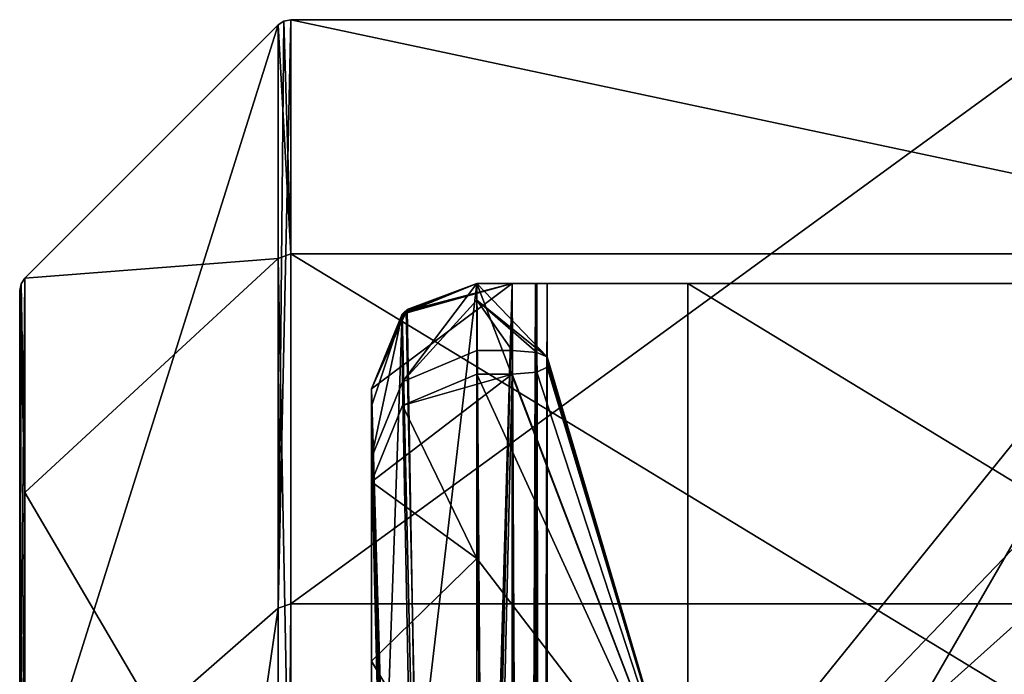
# Model space of a CAD drawing. Header units: millimetres. Extents: x -196 to 15, y -14 to 691.
# Tile 254 of 302: x -28.8 to -23.2, y 210.78 to 214.5. Entities that reach past the tile are written whole.
import ezdxf

# ---------------------------------------------------------------- set-up
doc = ezdxf.new("R2010")
doc.units = ezdxf.units.MM
doc.header["$LTSCALE"] = 65.185185
for name, color, linetype in [('1082', 7, 'CONTINUOUS'), ('1085', 7, 'CONTINUOUS'), ('1086', 7, 'CONTINUOUS'), ('1087', 7, 'CONTINUOUS'), ('1088', 7, 'CONTINUOUS'), ('1089', 7, 'CONTINUOUS'), ('1090', 7, 'CONTINUOUS'), ('1091', 7, 'CONTINUOUS'), ('1092', 7, 'CONTINUOUS'), ('1093', 7, 'CONTINUOUS'), ('1094', 7, 'CONTINUOUS'), ('1100', 7, 'CONTINUOUS'), ('1101', 7, 'CONTINUOUS'), ('1172', 7, 'CONTINUOUS'), ('1173', 7, 'CONTINUOUS'), ('1174', 7, 'CONTINUOUS'), ('1175', 7, 'CONTINUOUS'), ('1176', 7, 'CONTINUOUS'), ('1177', 7, 'CONTINUOUS'), ('1706', 7, 'CONTINUOUS'), ('1707', 7, 'CONTINUOUS'), ('1789', 7, 'CONTINUOUS'), ('2961', 7, 'CONTINUOUS'), ('2962', 7, 'CONTINUOUS'), ('2963', 7, 'CONTINUOUS'), ('2964', 7, 'CONTINUOUS'), ('2965', 7, 'CONTINUOUS'), ('2968', 7, 'CONTINUOUS'), ('2969', 7, 'CONTINUOUS'), ('2970', 7, 'CONTINUOUS'), ('2971', 7, 'CONTINUOUS'), ('2972', 7, 'CONTINUOUS'), ('2973', 7, 'CONTINUOUS'), ('2974', 7, 'CONTINUOUS'), ('2975', 7, 'CONTINUOUS'), ('2978', 7, 'CONTINUOUS'), ('2979', 7, 'CONTINUOUS'), ('2982', 7, 'CONTINUOUS'), ('2983', 7, 'CONTINUOUS'), ('947', 7, 'CONTINUOUS'), ('948', 7, 'CONTINUOUS'), ('949', 7, 'CONTINUOUS'), ('950', 7, 'CONTINUOUS'), ('951', 7, 'CONTINUOUS'), ('986', 7, 'CONTINUOUS'), ('991', 7, 'CONTINUOUS'), ('992', 7, 'CONTINUOUS')]:
    doc.layers.add(name, color=color, linetype=linetype)

msp = doc.modelspace()

# ---------------------------------------------------------------- linework, layer by layer
at = {"layer": '1082', "color": 254, "linetype": 'Continuous', "true_color": 0xd7d4d0}
for points in [[(-25, 213, -123.8577), (-25, 213, -184), (-25, 208.3208, -195.3066), (-25, 213, -123.8577)], [(-25, 213, -123.8577), (-25, 208.3208, -195.3066), (-25, 209.6379, -160.099), (-25, 213, -123.8577)], [(-25, 209.8655, -111.7375), (-25, 213, -123.8577), (-25, 209.6379, -160.099), (-25, 209.8655, -111.7375)]]:
    msp.add_3dface(points, dxfattribs=at)
at = {"layer": '1085', "color": 254, "linetype": 'Continuous', "true_color": 0xf7f3d2}
for points in [[(-25.8, 212.581, -119.3), (-26.2, 213, -123.8577), (-25, 209.8655, -111.7375), (-25.8, 212.581, -119.3)], [(-26.2, 213, -123.8577), (-25.8, 212.581, -119.3), (-26.2, 212.9041, -121.6705), (-26.2, 213, -123.8577)], [(-26.2, 213, -123.8577), (-25, 213, -123.8577), (-25, 209.8655, -111.7375), (-26.2, 213, -123.8577)], [(-26.2, 212.9041, -121.6705), (-25.8, 212.581, -119.3), (-25.8591, 212.6069, -119.4419), (-26.2, 212.9041, -121.6705)], [(-26.2, 212.6173, -119.5), (-26.2, 212.9041, -121.6705), (-26, 212.6173, -119.5), (-26.2, 212.6173, -119.5)], [(-26, 212.6173, -119.5), (-26.2, 212.9041, -121.6705), (-25.8591, 212.6069, -119.4419), (-26, 212.6173, -119.5)], [(-25.8, 212.5527, -119.1499), (-25.8, 212.581, -119.3), (-25, 209.8655, -111.7375), (-25.8, 212.5527, -119.1499)], [(-25.8, 212.5235, -119), (-25, 209.8655, -111.7375), (-25.8593, 212.4949, -118.8579), (-25.8, 212.5235, -119)], [(-25.8, 212.5235, -119), (-25.8, 212.5527, -119.1499), (-25, 209.8655, -111.7375), (-25.8, 212.5235, -119)], [(-26, 212.483, -118.8), (-25, 209.8655, -111.7375), (-26.2, 212.483, -118.8), (-26, 212.483, -118.8)], [(-26.2, 212.483, -118.8), (-25, 209.8655, -111.7375), (-26.2, 211.4353, -115.1522), (-26.2, 212.483, -118.8)], [(-25.8593, 212.4949, -118.8579), (-25, 209.8655, -111.7375), (-26, 212.483, -118.8), (-25.8593, 212.4949, -118.8579)], [(-26.2, 211.4353, -115.1522), (-25, 209.8655, -111.7375), (-26.2, 209.8475, -111.705), (-26.2, 211.4353, -115.1522)]]:
    msp.add_3dface(points, dxfattribs=at)
at = {"layer": '1086', "color": 254, "linetype": 'Continuous', "true_color": 0xf7f3d2}
for points in [[(-26.2, 213, -123.8577), (-26.6228, 212.4403, -119.5), (-26.6243, 212.8243, -123.8577), (-26.2, 213, -123.8577)], [(-26.2, 213, -123.8577), (-26.2, 212.9041, -121.6705), (-26.6228, 212.4403, -119.5), (-26.2, 213, -123.8577)], [(-26.2, 212.9041, -121.6705), (-26.2, 212.6173, -119.5), (-26.6228, 212.4403, -119.5), (-26.2, 212.9041, -121.6705)], [(-26.6228, 212.4403, -119.5), (-26.8, 212.0077, -119.5), (-26.6243, 212.8243, -123.8577), (-26.6228, 212.4403, -119.5)], [(-26.6243, 212.8243, -123.8577), (-26.8, 212.0077, -119.5), (-26.8, 212.3018, -121.6706), (-26.6243, 212.8243, -123.8577)], [(-26.8, 212.4, -123.8577), (-26.6243, 212.8243, -123.8577), (-26.8, 212.3018, -121.6706), (-26.8, 212.4, -123.8577)]]:
    msp.add_3dface(points, dxfattribs=at)
at = {"layer": '1087', "color": 254, "linetype": 'Continuous', "true_color": 0xf7f3d2}
for points in [[(-26.6228, 212.4403, -119.5), (-26.2, 212.6173, -119.5), (-26, 179.7052, -119.5), (-26.6228, 212.4403, -119.5)], [(-26.2, 212.6173, -119.5), (-26, 212.6173, -119.5), (-26, 179.7052, -119.5), (-26.2, 212.6173, -119.5)], [(-26.8, 212.0077, -119.5), (-26.6228, 212.4403, -119.5), (-26, 179.7052, -119.5), (-26.8, 212.0077, -119.5)], [(-26.8, 212.0077, -119.5), (-26, 179.7052, -119.5), (-26.8, 179.7052, -119.5), (-26.8, 212.0077, -119.5)]]:
    msp.add_3dface(points, dxfattribs=at)
at = {"layer": '1088', "color": 254, "linetype": 'Continuous', "true_color": 0xf7f3d2}
for points in [[(-26, 179.7052, -119.5), (-26, 213, -140.3049), (-26.8, 179.7052, -119.5), (-26, 179.7052, -119.5)], [(-26.8, 179.7052, -119.5), (-26, 213, -140.3049), (-26.8, 212.4, -139.93), (-26.8, 179.7052, -119.5)], [(-26.8, 212.4, -139.93), (-26, 213, -140.3049), (-26.6086, 212.8394, -140.2045), (-26.8, 212.4, -139.93)], [(-26, 213, -140.3049), (-26.2, 213, -140.3049), (-26.6086, 212.8394, -140.2045), (-26, 213, -140.3049)]]:
    msp.add_3dface(points, dxfattribs=at)
at = {"layer": '1089', "color": 254, "linetype": 'Continuous', "true_color": 0xf7f3d2}
for points in [[(-26.8, 212.3018, -121.6706), (-26.8, 212.0077, -119.5), (-26.8, 212.4, -139.93), (-26.8, 212.3018, -121.6706)], [(-26.8, 212.0077, -119.5), (-26.8, 179.7052, -119.5), (-26.8, 212.4, -139.93), (-26.8, 212.0077, -119.5)], [(-26.8, 212.4, -123.8577), (-26.8, 212.3018, -121.6706), (-26.8, 212.4, -139.93), (-26.8, 212.4, -123.8577)]]:
    msp.add_3dface(points, dxfattribs=at)
at = {"layer": '1090', "color": 254, "linetype": 'Continuous', "true_color": 0xf7f3d2}
for points in [[(-26.2, 213, -140.3049), (-26.2, 213, -123.8577), (-26.6243, 212.8243, -123.8577), (-26.2, 213, -140.3049)], [(-26.2, 213, -140.3049), (-26.6243, 212.8243, -123.8577), (-26.6086, 212.8394, -140.2045), (-26.2, 213, -140.3049)], [(-26.6243, 212.8243, -123.8577), (-26.8, 212.4, -123.8577), (-26.6086, 212.8394, -140.2045), (-26.6243, 212.8243, -123.8577)], [(-26.8, 212.4, -123.8577), (-26.8, 212.4, -139.93), (-26.6086, 212.8394, -140.2045), (-26.8, 212.4, -123.8577)]]:
    msp.add_3dface(points, dxfattribs=at)
at = {"layer": '1091', "color": 254, "linetype": 'Continuous', "true_color": 0xf7f3d2}
for points in [[(-25.8646, 213, -140.3672), (-26, 213, -140.3049), (-25.8774, 179.5589, -119.458), (-25.8646, 213, -140.3672)], [(-26, 213, -140.3049), (-26, 179.7052, -119.5), (-25.8774, 179.5589, -119.458), (-26, 213, -140.3049)], [(-25.8, 179.0077, -119.3), (-25.8646, 213, -140.3672), (-25.8774, 179.5589, -119.458), (-25.8, 179.0077, -119.3)], [(-25.8, 179.0077, -119.3), (-25.8, 213, -140.5407), (-25.8646, 213, -140.3672), (-25.8, 179.0077, -119.3)]]:
    msp.add_3dface(points, dxfattribs=at)
at = {"layer": '1092', "color": 254, "linetype": 'Continuous', "true_color": 0xf7f3d2}
for points in [[(-26, 212.6173, -119.5), (-25.8591, 212.6069, -119.4419), (-26, 179.7052, -119.5), (-26, 212.6173, -119.5)], [(-26, 179.7052, -119.5), (-25.8591, 212.6069, -119.4419), (-25.8774, 179.5589, -119.458), (-26, 179.7052, -119.5)], [(-25.8591, 212.6069, -119.4419), (-25.8, 212.581, -119.3), (-25.8774, 179.5589, -119.458), (-25.8591, 212.6069, -119.4419)], [(-25.8, 212.581, -119.3), (-25.8, 179.0077, -119.3), (-25.8774, 179.5589, -119.458), (-25.8, 212.581, -119.3)]]:
    msp.add_3dface(points, dxfattribs=at)
at = {"layer": '1093', "color": 254, "linetype": 'Continuous', "true_color": 0xf7f3d2}
for points in [[(-25.8, 178.5276, -119), (-25.8, 212.5235, -119), (-25.8593, 212.4949, -118.8579), (-25.8, 178.5276, -119)], [(-25.8593, 212.4949, -118.8579), (-26, 212.483, -118.8), (-25.8598, 178.5686, -118.8573), (-25.8593, 212.4949, -118.8579)], [(-26, 212.483, -118.8), (-26, 178.585, -118.8), (-25.8598, 178.5686, -118.8573), (-26, 212.483, -118.8)], [(-25.8, 178.5276, -119), (-25.8593, 212.4949, -118.8579), (-25.8598, 178.5686, -118.8573), (-25.8, 178.5276, -119)]]:
    msp.add_3dface(points, dxfattribs=at)
at = {"layer": '1094', "color": 254, "linetype": 'Continuous', "true_color": 0xf7f3d2}
for points in [[(-26, 178.585, -118.8), (-26, 212.483, -118.8), (-26.8, 178.585, -118.8), (-26, 178.585, -118.8)], [(-26.8, 178.585, -118.8), (-26, 212.483, -118.8), (-26.8, 211.8701, -118.8), (-26.8, 178.585, -118.8)], [(-26.8, 211.8701, -118.8), (-26, 212.483, -118.8), (-26.6223, 212.3055, -118.8), (-26.8, 211.8701, -118.8)], [(-26, 212.483, -118.8), (-26.2, 212.483, -118.8), (-26.6223, 212.3055, -118.8), (-26, 212.483, -118.8)]]:
    msp.add_3dface(points, dxfattribs=at)
at = {"layer": '1100', "color": 254, "linetype": 'Continuous', "true_color": 0xf7f3d2}
for points in [[(-26.2, 212.483, -118.8), (-26.2, 211.4353, -115.1522), (-26.6223, 212.3055, -118.8), (-26.2, 212.483, -118.8)], [(-26.2, 211.4353, -115.1522), (-26.8, 211.8701, -118.8), (-26.6223, 212.3055, -118.8), (-26.2, 211.4353, -115.1522)], [(-26.8, 211.8701, -118.8), (-26.2, 211.4353, -115.1522), (-26.8, 210.8512, -115.303), (-26.8, 211.8701, -118.8)], [(-26.2, 211.4353, -115.1522), (-26.2, 209.8475, -111.705), (-26.8, 210.8512, -115.303), (-26.2, 211.4353, -115.1522)], [(-26.8, 210.8512, -115.303), (-26.2, 209.8475, -111.705), (-26.8, 209.3231, -111.9967), (-26.8, 210.8512, -115.303)]]:
    msp.add_3dface(points, dxfattribs=at)
at = {"layer": '1101', "color": 254, "linetype": 'Continuous', "true_color": 0xf7f3d2}
for points in [[(-26.8, 178.585, -118.8), (-26.8, 211.8701, -118.8), (-26.8, 200.93, -103.1654), (-26.8, 178.585, -118.8)], [(-26.8, 200.93, -103.1654), (-26.8, 211.8701, -118.8), (-26.8, 205.6866, -107.0487), (-26.8, 200.93, -103.1654)], [(-26.8, 211.8701, -118.8), (-26.8, 210.8512, -115.303), (-26.8, 209.3231, -111.9967), (-26.8, 211.8701, -118.8)], [(-26.8, 211.8701, -118.8), (-26.8, 209.3231, -111.9967), (-26.8, 205.6866, -107.0487), (-26.8, 211.8701, -118.8)]]:
    msp.add_3dface(points, dxfattribs=at)
at = {"layer": '1172', "color": 254, "linetype": 'Continuous', "true_color": 0xf7f3d2}
for points in [[(-28.7924, 212.9968, -123.8577), (-28.8, 209.8293, -111.7576), (-28.7707, 213.0293, -123.8577), (-28.7924, 212.9968, -123.8577)], [(-28.7707, 213.0293, -123.8577), (-28.8, 209.8293, -111.7576), (-28.7707, 209.8911, -111.7233), (-28.7707, 213.0293, -123.8577)], [(-28.8, 212.9586, -123.8577), (-28.8, 209.8293, -111.7576), (-28.7924, 212.9968, -123.8577), (-28.8, 212.9586, -123.8577)]]:
    msp.add_3dface(points, dxfattribs=at)
at = {"layer": '1173', "color": 254, "linetype": 'Continuous', "true_color": 0xf7f3d2}
for points in [[(-28.7707, 213.0293, -184.7), (-28.7924, 212.9968, -184.7), (-28.7707, 213.0293, -123.8577), (-28.7707, 213.0293, -184.7)], [(-28.7924, 212.9968, -184.7), (-28.7924, 212.9968, -123.8577), (-28.7707, 213.0293, -123.8577), (-28.7924, 212.9968, -184.7)], [(-28.8, 212.9586, -184.7), (-28.8, 212.9586, -123.8577), (-28.7924, 212.9968, -123.8577), (-28.8, 212.9586, -184.7)], [(-28.7924, 212.9968, -184.7), (-28.8, 212.9586, -184.7), (-28.7924, 212.9968, -123.8577), (-28.7924, 212.9968, -184.7)]]:
    msp.add_3dface(points, dxfattribs=at)
at = {"layer": '1174', "color": 254, "linetype": 'Continuous', "true_color": 0xf7f3d2}
for points in [[(-27.3293, 214.4707, -184.7), (-28.7707, 213.0293, -184.7), (-28.7707, 213.0293, -123.8577), (-27.3293, 214.4707, -184.7)], [(-27.3293, 214.4707, -184.7), (-28.7707, 213.0293, -123.8577), (-27.3293, 214.4707, -123.8577), (-27.3293, 214.4707, -184.7)]]:
    msp.add_3dface(points, dxfattribs=at)
at = {"layer": '1175', "color": 254, "linetype": 'Continuous', "true_color": 0xf7f3d2}
for points in [[(-27.2968, 214.4924, -184.7), (-27.3293, 214.4707, -184.7), (-27.2968, 214.4924, -123.8577), (-27.2968, 214.4924, -184.7)], [(-27.3293, 214.4707, -184.7), (-27.3293, 214.4707, -123.8577), (-27.2968, 214.4924, -123.8577), (-27.3293, 214.4707, -184.7)], [(-27.2586, 214.5, -184.7), (-27.2968, 214.4924, -184.7), (-27.2586, 214.5, -123.8577), (-27.2586, 214.5, -184.7)], [(-27.2586, 214.5, -123.8577), (-27.2968, 214.4924, -184.7), (-27.2968, 214.4924, -123.8577), (-27.2586, 214.5, -123.8577)]]:
    msp.add_3dface(points, dxfattribs=at)
at = {"layer": '1176', "color": 7, "linetype": 'Continuous', "true_color": 0xe0f2ff}
for points in [[(-21, 214.5, -184.7), (-27.2586, 214.5, -184.7), (-27.2586, 214.5, -123.8577), (-21, 214.5, -184.7)], [(-22.7, 214.5, -135.7), (-21, 214.5, -184.7), (-27.2586, 214.5, -123.8577), (-22.7, 214.5, -135.7)], [(-22.7, 214.5, -123.8577), (-22.7, 214.5, -135.7), (-27.2586, 214.5, -123.8577), (-22.7, 214.5, -123.8577)]]:
    msp.add_3dface(points, dxfattribs=at)
at = {"layer": '1177', "color": 7, "linetype": 'Continuous', "true_color": 0xe0f2ff}
for points in [[(-22.7, 211.1774, -111.0103), (-22.7, 214.5, -123.8577), (-27.2586, 211.1774, -111.0103), (-22.7, 211.1774, -111.0103)], [(-22.7, 214.5, -123.8577), (-27.2586, 214.5, -123.8577), (-27.2586, 211.1774, -111.0103), (-22.7, 214.5, -123.8577)], [(-22.7, 202.0429, -101.3845), (-22.7, 211.1774, -111.0103), (-27.2586, 202.0429, -101.3845), (-22.7, 202.0429, -101.3845)], [(-27.2586, 202.0429, -101.3845), (-22.7, 211.1774, -111.0103), (-27.2586, 211.1774, -111.0103), (-27.2586, 202.0429, -101.3845)]]:
    msp.add_3dface(points, dxfattribs=at)
at = {"layer": '1706', "color": 254, "linetype": 'Continuous', "true_color": 0xf7f3d2}
for points in [[(-27.2586, 214.5, -123.8577), (-27.2968, 214.4924, -123.8577), (-27.3293, 211.1518, -111.0245), (-27.2586, 214.5, -123.8577)], [(-27.2586, 211.1774, -111.0103), (-27.2586, 214.5, -123.8577), (-27.3293, 211.1518, -111.0245), (-27.2586, 211.1774, -111.0103)], [(-27.2968, 214.4924, -123.8577), (-27.3293, 214.4707, -123.8577), (-27.3293, 211.1518, -111.0245), (-27.2968, 214.4924, -123.8577)], [(-27.2586, 211.1774, -111.0103), (-27.3293, 202.0273, -101.4093), (-27.2968, 202.0388, -101.3909), (-27.2586, 211.1774, -111.0103)], [(-27.3293, 202.0273, -101.4093), (-27.2586, 211.1774, -111.0103), (-27.3293, 211.1518, -111.0245), (-27.3293, 202.0273, -101.4093)], [(-27.2586, 202.0429, -101.3845), (-27.2586, 211.1774, -111.0103), (-27.2968, 202.0388, -101.3909), (-27.2586, 202.0429, -101.3845)]]:
    msp.add_3dface(points, dxfattribs=at)
at = {"layer": '1707', "color": 254, "linetype": 'Continuous', "true_color": 0xf7f3d2}
for points in [[(-28.7707, 213.0293, -123.8577), (-28.7707, 209.8911, -111.7233), (-27.3293, 214.4707, -123.8577), (-28.7707, 213.0293, -123.8577)], [(-27.3293, 214.4707, -123.8577), (-28.7707, 209.8911, -111.7233), (-27.3293, 211.1518, -111.0245), (-27.3293, 214.4707, -123.8577)], [(-28.7707, 201.2635, -102.6317), (-27.3293, 202.0273, -101.4093), (-27.3293, 211.1518, -111.0245), (-28.7707, 201.2635, -102.6317)], [(-28.7707, 209.8911, -111.7233), (-28.7707, 201.2635, -102.6317), (-27.3293, 211.1518, -111.0245), (-28.7707, 209.8911, -111.7233)]]:
    msp.add_3dface(points, dxfattribs=at)
at = {"layer": '1789', "color": 254, "linetype": 'Continuous', "true_color": 0xd7d4d0}
for points in [[(-23, 213, -184), (-23, 211.7825, -190.1218), (-25, 213, -184), (-23, 213, -184)], [(-25, 213, -184), (-23, 211.7825, -190.1218), (-25, 208.3208, -195.3066), (-25, 213, -184)], [(-23, 211.7825, -190.1218), (-23, 208.3066, -195.3208), (-25, 208.3208, -195.3066), (-23, 211.7825, -190.1218)]]:
    msp.add_3dface(points, dxfattribs=at)
at = {"layer": '2961', "color": 254, "linetype": 'Continuous', "true_color": 0xf7f3d2}
for points in [[(-22.4155, 213, -184.7), (-26.2, 213, -184.7), (-26.2, 208.3137, -196.0137), (-22.4155, 213, -184.7)], [(-21.7066, 212.9944, -185.125), (-22.4155, 213, -184.7), (-26.2, 208.3137, -196.0137), (-21.7066, 212.9944, -185.125)], [(-21, 212.9775, -185.549), (-21.7066, 212.9944, -185.125), (-26.2, 208.3137, -196.0137), (-21, 212.9775, -185.549)], [(-21, 208.0151, -196.3046), (-21, 212.9775, -185.549), (-26.2, 208.3137, -196.0137), (-21, 208.0151, -196.3046)]]:
    msp.add_3dface(points, dxfattribs=at)
at = {"layer": '2962', "color": 254, "linetype": 'Continuous', "true_color": 0xf7f3d2}
for points in [[(-26.2, 208.3137, -196.0137), (-26.2, 213, -184.7), (-26.8, 207.8828, -195.596), (-26.2, 208.3137, -196.0137)], [(-26.2, 213, -184.7), (-26.6243, 212.8243, -184.7), (-26.8, 207.8828, -195.596), (-26.2, 213, -184.7)], [(-26.6243, 212.8243, -184.7), (-26.8, 212.4, -184.7), (-26.8, 207.8828, -195.596), (-26.6243, 212.8243, -184.7)]]:
    msp.add_3dface(points, dxfattribs=at)
at = {"layer": '2963', "color": 254, "linetype": 'Continuous', "true_color": 0xf7f3d2}
for points in [[(-26.8, 207.8828, -195.596), (-26.8, 212.4, -184.7), (-26.8, 183.8685, -165.7), (-26.8, 207.8828, -195.596)], [(-26.8, 183.8685, -165.7), (-26.8, 212.4, -184.7), (-26.8, 212.4, -180.2375), (-26.8, 183.8685, -165.7)]]:
    msp.add_3dface(points, dxfattribs=at)
at = {"layer": '2964', "color": 254, "linetype": 'Continuous', "true_color": 0xf7f3d2}
for points in [[(-26.6243, 212.8243, -184.7), (-26.2, 213, -184.7), (-26.6011, 212.8462, -180.4649), (-26.6243, 212.8243, -184.7)], [(-26.2, 213, -184.7), (-26.2, 213, -180.5432), (-26.6011, 212.8462, -180.4649), (-26.2, 213, -184.7)], [(-26.8, 212.4, -180.2375), (-26.6243, 212.8243, -184.7), (-26.6011, 212.8462, -180.4649), (-26.8, 212.4, -180.2375)], [(-26.8, 212.4, -184.7), (-26.6243, 212.8243, -184.7), (-26.8, 212.4, -180.2375), (-26.8, 212.4, -184.7)]]:
    msp.add_3dface(points, dxfattribs=at)
at = {"layer": '2965', "color": 254, "linetype": 'Continuous', "true_color": 0xf7f3d2}
for points in [[(-26.2, 213, -180.5432), (-26, 183.8685, -165.7), (-26.6011, 212.8462, -180.4649), (-26.2, 213, -180.5432)], [(-26, 213, -180.5432), (-26, 183.8685, -165.7), (-26.2, 213, -180.5432), (-26, 213, -180.5432)], [(-26, 183.8685, -165.7), (-26.8, 212.4, -180.2375), (-26.6011, 212.8462, -180.4649), (-26, 183.8685, -165.7)], [(-26, 183.8685, -165.7), (-26.8, 183.8685, -165.7), (-26.8, 212.4, -180.2375), (-26, 183.8685, -165.7)]]:
    msp.add_3dface(points, dxfattribs=at)
at = {"layer": '2968', "color": 254, "linetype": 'Continuous', "true_color": 0xf7f3d2}
for points in [[(-25.862, 213, -179.8195), (-26, 213, -179.7576), (-25.8789, 185.2402, -165.6591), (-25.862, 213, -179.8195)], [(-26, 213, -179.7576), (-26, 185.4104, -165.7), (-25.8789, 185.2402, -165.6591), (-26, 213, -179.7576)], [(-25.8, 184.5774, -165.5), (-25.862, 213, -179.8195), (-25.8789, 185.2402, -165.6591), (-25.8, 184.5774, -165.5)], [(-25.8, 184.5774, -165.5), (-25.8, 213, -179.9821), (-25.862, 213, -179.8195), (-25.8, 184.5774, -165.5)]]:
    msp.add_3dface(points, dxfattribs=at)
at = {"layer": '2969', "color": 254, "linetype": 'Continuous', "true_color": 0xf7f3d2}
for points in [[(-26, 185.4104, -165.7), (-26, 213, -179.7576), (-26.8, 185.4104, -165.7), (-26, 185.4104, -165.7)], [(-26.8, 185.4104, -165.7), (-26, 213, -179.7576), (-26.8, 212.4, -179.4519), (-26.8, 185.4104, -165.7)], [(-26.8, 212.4, -179.4519), (-26, 213, -179.7576), (-26.6167, 212.8317, -179.6719), (-26.8, 212.4, -179.4519)], [(-26, 213, -179.7576), (-26.2, 213, -179.7576), (-26.6167, 212.8317, -179.6719), (-26, 213, -179.7576)]]:
    msp.add_3dface(points, dxfattribs=at)
at = {"layer": '2970', "color": 254, "linetype": 'Continuous', "true_color": 0xf7f3d2}
for points in [[(-26.2, 213, -165.7), (-26, 185.4104, -165.7), (-26.6242, 212.8242, -165.7), (-26.2, 213, -165.7)], [(-26.2, 213, -165.7), (-26, 213, -165.7), (-26, 185.4104, -165.7), (-26.2, 213, -165.7)], [(-26.6242, 212.8242, -165.7), (-26, 185.4104, -165.7), (-26.8, 212.4, -165.7), (-26.6242, 212.8242, -165.7)], [(-26, 185.4104, -165.7), (-26.8, 185.4104, -165.7), (-26.8, 212.4, -165.7), (-26, 185.4104, -165.7)]]:
    msp.add_3dface(points, dxfattribs=at)
at = {"layer": '2971', "color": 254, "linetype": 'Continuous', "true_color": 0xf7f3d2}
for points in [[(-26, 213, -165.7), (-25.8586, 213, -165.6414), (-26, 185.4104, -165.7), (-26, 213, -165.7)], [(-26, 185.4104, -165.7), (-25.8586, 213, -165.6414), (-25.8789, 185.2402, -165.6591), (-26, 185.4104, -165.7)], [(-25.8, 213, -165.5), (-25.8, 184.5774, -165.5), (-25.8789, 185.2402, -165.6591), (-25.8, 213, -165.5)], [(-25.8586, 213, -165.6414), (-25.8, 213, -165.5), (-25.8789, 185.2402, -165.6591), (-25.8586, 213, -165.6414)]]:
    msp.add_3dface(points, dxfattribs=at)
at = {"layer": '2972', "color": 254, "linetype": 'Continuous', "true_color": 0xf7f3d2}
for points in [[(-26.2, 213, -179.7576), (-26.2, 213, -165.7), (-26.6242, 212.8242, -165.7), (-26.2, 213, -179.7576)], [(-26.6167, 212.8317, -179.6719), (-26.2, 213, -179.7576), (-26.6242, 212.8242, -165.7), (-26.6167, 212.8317, -179.6719)], [(-26.8, 212.4, -179.4519), (-26.6167, 212.8317, -179.6719), (-26.8, 212.4, -165.7), (-26.8, 212.4, -179.4519)], [(-26.6167, 212.8317, -179.6719), (-26.6242, 212.8242, -165.7), (-26.8, 212.4, -165.7), (-26.6167, 212.8317, -179.6719)]]:
    msp.add_3dface(points, dxfattribs=at)
at = {"layer": '2973', "color": 254, "linetype": 'Continuous', "true_color": 0xf7f3d2}
msp.add_3dface([(-26.8, 185.4104, -165.7), (-26.8, 212.4, -179.4519), (-26.8, 212.4, -165.7), (-26.8, 185.4104, -165.7)], dxfattribs=at)
at = {"layer": '2974', "color": 254, "linetype": 'Continuous', "true_color": 0xf7f3d2}
for points in [[(-25.8586, 213, -165.0586), (-26, 213, -165), (-25.8595, 184.0227, -165.0577), (-25.8586, 213, -165.0586)], [(-26, 213, -165), (-26, 184.0366, -165), (-25.8595, 184.0227, -165.0577), (-26, 213, -165)], [(-25.8, 183.9886, -165.2), (-25.8586, 213, -165.0586), (-25.8595, 184.0227, -165.0577), (-25.8, 183.9886, -165.2)], [(-25.8, 183.9886, -165.2), (-25.8, 213, -165.2), (-25.8586, 213, -165.0586), (-25.8, 183.9886, -165.2)]]:
    msp.add_3dface(points, dxfattribs=at)
at = {"layer": '2975', "color": 254, "linetype": 'Continuous', "true_color": 0xf7f3d2}
for points in [[(-26, 184.0366, -165), (-26, 213, -165), (-26.8, 184.0366, -165), (-26, 184.0366, -165)], [(-26.8, 184.0366, -165), (-26, 213, -165), (-26.8, 212.4, -165), (-26.8, 184.0366, -165)], [(-26.8, 212.4, -165), (-26, 213, -165), (-26.6242, 212.8242, -165), (-26.8, 212.4, -165)], [(-26, 213, -165), (-26.2, 213, -165), (-26.6242, 212.8242, -165), (-26, 213, -165)]]:
    msp.add_3dface(points, dxfattribs=at)
at = {"layer": '2978', "color": 254, "linetype": 'Continuous', "true_color": 0xf7f3d2}
for points in [[(-26.2, 213, -141.1303), (-26, 178.3843, -119.5), (-26.596, 212.8508, -141.0371), (-26.2, 213, -141.1303)], [(-26.2, 213, -141.1303), (-26, 213, -141.1303), (-26, 178.3843, -119.5), (-26.2, 213, -141.1303)], [(-26.596, 212.8508, -141.0371), (-26, 178.3843, -119.5), (-26.8, 212.4, -140.7554), (-26.596, 212.8508, -141.0371)], [(-26, 178.3843, -119.5), (-26.8, 178.3843, -119.5), (-26.8, 212.4, -140.7554), (-26, 178.3843, -119.5)]]:
    msp.add_3dface(points, dxfattribs=at)
at = {"layer": '2979', "color": 254, "linetype": 'Continuous', "true_color": 0xf7f3d2}
for points in [[(-26, 213, -141.1303), (-25.8663, 213, -141.0698), (-26, 178.3843, -119.5), (-26, 213, -141.1303)], [(-26, 178.3843, -119.5), (-25.8663, 213, -141.0698), (-25.8598, 178.4007, -119.4427), (-26, 178.3843, -119.5)], [(-25.8663, 213, -141.0698), (-25.8, 213, -140.8945), (-25.8598, 178.4007, -119.4427), (-25.8663, 213, -141.0698)], [(-25.8, 213, -140.8945), (-25.8, 178.4416, -119.3), (-25.8598, 178.4007, -119.4427), (-25.8, 213, -140.8945)]]:
    msp.add_3dface(points, dxfattribs=at)
at = {"layer": '2982', "color": 254, "linetype": 'Continuous', "true_color": 0xf7f3d2}
for points in [[(-26.6242, 212.8242, -165), (-26.2, 213, -165), (-26.596, 212.8508, -141.0371), (-26.6242, 212.8242, -165)], [(-26.2, 213, -165), (-26.2, 213, -141.1303), (-26.596, 212.8508, -141.0371), (-26.2, 213, -165)], [(-26.6242, 212.8242, -165), (-26.596, 212.8508, -141.0371), (-26.8, 212.4, -140.7554), (-26.6242, 212.8242, -165)], [(-26.8, 212.4, -165), (-26.6242, 212.8242, -165), (-26.8, 212.4, -140.7554), (-26.8, 212.4, -165)]]:
    msp.add_3dface(points, dxfattribs=at)
at = {"layer": '2983', "color": 254, "linetype": 'Continuous', "true_color": 0xf7f3d2}
for points in [[(-26.8, 184.0366, -165), (-26.8, 212.4, -165), (-26.8, 178.3843, -119.5), (-26.8, 184.0366, -165)], [(-26.8, 178.3843, -119.5), (-26.8, 212.4, -165), (-26.8, 212.4, -140.7554), (-26.8, 178.3843, -119.5)]]:
    msp.add_3dface(points, dxfattribs=at)
at = {"layer": '947', "color": 254, "linetype": 'Continuous', "true_color": 0xf7f3d2}
for points in [[(-28.8, 212.9586, -184.7), (-28.8, 208.2915, -195.9773), (-28.8, 58.6404, -142.2407), (-28.8, 212.9586, -184.7)], [(-28.8, 212.9586, -123.8577), (-28.8, 212.9586, -184.7), (-28.8, 50.15, -128.3856), (-28.8, 212.9586, -123.8577)], [(-28.8, 50.15, -128.3856), (-28.8, 212.9586, -184.7), (-28.8, 52.4415, -136.5104), (-28.8, 50.15, -128.3856)], [(-28.8, 52.4415, -136.5104), (-28.8, 212.9586, -184.7), (-28.8, 58.6404, -142.2407), (-28.8, 52.4415, -136.5104)], [(-28.8, 209.8293, -111.7576), (-28.8, 212.9586, -123.8577), (-28.8, 50.15, -8.3791), (-28.8, 209.8293, -111.7576)], [(-28.8, 50.15, -8.3791), (-28.8, 212.9586, -123.8577), (-28.8, 50.15, -128.3856), (-28.8, 50.15, -8.3791)]]:
    msp.add_3dface(points, dxfattribs=at)
at = {"layer": '948', "color": 254, "linetype": 'Continuous', "true_color": 0xf7f3d2}
for points in [[(-28.7707, 213.0293, -184.7), (-28.7707, 211.8091, -190.8341), (-28.7924, 212.9968, -184.7), (-28.7707, 213.0293, -184.7)], [(-28.7707, 211.8091, -190.8341), (-28.8, 212.9586, -184.7), (-28.7924, 212.9968, -184.7), (-28.7707, 211.8091, -190.8341)], [(-28.8, 208.2915, -195.9773), (-28.8, 212.9586, -184.7), (-28.7707, 211.8091, -190.8341), (-28.8, 208.2915, -195.9773)], [(-28.7707, 208.3344, -196.0344), (-28.8, 208.2915, -195.9773), (-28.7707, 211.8091, -190.8341), (-28.7707, 208.3344, -196.0344)]]:
    msp.add_3dface(points, dxfattribs=at)
at = {"layer": '949', "color": 254, "linetype": 'Continuous', "true_color": 0xf7f3d2}
for points in [[(-27.3293, 213.1408, -191.3858), (-28.7707, 213.0293, -184.7), (-27.3293, 214.4707, -184.7), (-27.3293, 213.1408, -191.3858)], [(-28.7707, 211.8091, -190.8341), (-28.7707, 213.0293, -184.7), (-27.3293, 213.1408, -191.3858), (-28.7707, 211.8091, -190.8341)], [(-27.3293, 209.3537, -197.0537), (-28.7707, 211.8091, -190.8341), (-27.3293, 213.1408, -191.3858), (-27.3293, 209.3537, -197.0537)], [(-28.7707, 208.3344, -196.0344), (-28.7707, 211.8091, -190.8341), (-27.3293, 209.3537, -197.0537), (-28.7707, 208.3344, -196.0344)]]:
    msp.add_3dface(points, dxfattribs=at)
at = {"layer": '950', "color": 254, "linetype": 'Continuous', "true_color": 0xf7f3d2}
for points in [[(-27.2586, 213.1679, -191.397), (-27.3293, 214.4707, -184.7), (-27.2968, 214.4924, -184.7), (-27.2586, 213.1679, -191.397)], [(-27.2586, 214.5, -184.7), (-27.2586, 213.1679, -191.397), (-27.2968, 214.4924, -184.7), (-27.2586, 214.5, -184.7)], [(-27.3293, 213.1408, -191.3858), (-27.3293, 214.4707, -184.7), (-27.2586, 213.1679, -191.397), (-27.3293, 213.1408, -191.3858)], [(-27.2586, 209.3744, -197.0744), (-27.3293, 213.1408, -191.3858), (-27.2586, 213.1679, -191.397), (-27.2586, 209.3744, -197.0744)], [(-27.3293, 209.3537, -197.0537), (-27.3293, 213.1408, -191.3858), (-27.2586, 209.3744, -197.0744), (-27.3293, 209.3537, -197.0537)]]:
    msp.add_3dface(points, dxfattribs=at)
at = {"layer": '951', "color": 7, "linetype": 'Continuous', "true_color": 0xe0f2ff}
for points in [[(-27.2586, 213.1679, -191.397), (-27.2586, 214.5, -184.7), (-21, 213.1687, -191.395), (-27.2586, 213.1679, -191.397)], [(-21, 213.1687, -191.395), (-27.2586, 214.5, -184.7), (-21, 214.5, -184.7), (-21, 213.1687, -191.395)], [(-21, 209.3659, -197.0829), (-27.2586, 213.1679, -191.397), (-21, 213.1687, -191.395), (-21, 209.3659, -197.0829)], [(-27.2586, 209.3744, -197.0744), (-27.2586, 213.1679, -191.397), (-21, 209.3659, -197.0829), (-27.2586, 209.3744, -197.0744)]]:
    msp.add_3dface(points, dxfattribs=at)
at = {"layer": '986', "color": 254, "linetype": 'Continuous', "true_color": 0xf7f3d2}
for points in [[(-25.8, 179.0077, -119.3), (-25.8, 178.5276, -119), (-25.8, 213, -140.8945), (-25.8, 179.0077, -119.3)], [(-25.8, 213, -140.8945), (-25.8, 178.5276, -119), (-25.8, 178.4416, -119.3), (-25.8, 213, -140.8945)], [(-25.8, 213, -140.5407), (-25.8, 179.0077, -119.3), (-25.8, 213, -140.8945), (-25.8, 213, -140.5407)], [(-25.8, 213, -165.2), (-25.8, 183.9886, -165.2), (-25.8, 213, -165.5), (-25.8, 213, -165.2)], [(-25.8, 213, -165.5), (-25.8, 183.9886, -165.2), (-25.8, 184.5774, -165.5), (-25.8, 213, -165.5)], [(-25.8, 184.5774, -165.5), (-25.8, 183.9886, -165.2), (-25.8, 213, -180.3188), (-25.8, 184.5774, -165.5)], [(-25.8, 213, -180.3188), (-25.8, 183.9886, -165.2), (-25.8, 183.9166, -165.5), (-25.8, 213, -180.3188)], [(-25.8, 213, -179.9821), (-25.8, 184.5774, -165.5), (-25.8, 213, -180.3188), (-25.8, 213, -179.9821)], [(-25.8, 212.5527, -119.1499), (-25.8, 212.5235, -119), (-25.8, 212.581, -119.3), (-25.8, 212.5527, -119.1499)], [(-25.8, 212.581, -119.3), (-25.8, 212.5235, -119), (-25.8, 179.0077, -119.3), (-25.8, 212.581, -119.3)], [(-25.8, 212.5235, -119), (-25.8, 178.5276, -119), (-25.8, 179.0077, -119.3), (-25.8, 212.5235, -119)]]:
    msp.add_3dface(points, dxfattribs=at)
at = {"layer": '991', "color": 254, "linetype": 'Continuous', "true_color": 0xf7f3d2}
for points in [[(-25.8595, 183.8824, -165.6423), (-26, 183.8685, -165.7), (-25.8653, 213, -180.4847), (-25.8595, 183.8824, -165.6423)], [(-25.8653, 213, -180.4847), (-26, 183.8685, -165.7), (-26, 213, -180.5432), (-25.8653, 213, -180.4847)], [(-25.8, 213, -180.3188), (-25.8595, 183.8824, -165.6423), (-25.8653, 213, -180.4847), (-25.8, 213, -180.3188)], [(-25.8, 213, -180.3188), (-25.8, 183.9166, -165.5), (-25.8595, 183.8824, -165.6423), (-25.8, 213, -180.3188)]]:
    msp.add_3dface(points, dxfattribs=at)
at = {"layer": '992', "color": 254, "linetype": 'Continuous', "true_color": 0xf7f3d2}
for points in [[(-26.2, 213, -184.7), (-23, 213, -184), (-25, 213, -184), (-26.2, 213, -184.7)], [(-23, 213, -184), (-26.2, 213, -184.7), (-22.8452, 213, -184), (-23, 213, -184)], [(-26.2, 213, -165), (-25.8, 213, -140.8945), (-25.8663, 213, -141.0698), (-26.2, 213, -165)], [(-25.8, 213, -140.8945), (-26.2, 213, -165), (-25, 213, -123.8577), (-25.8, 213, -140.8945)], [(-26, 213, -179.7576), (-25.8, 213, -165.5), (-26.2, 213, -179.7576), (-26, 213, -179.7576)], [(-26.2, 213, -179.7576), (-25.8, 213, -165.5), (-25.8586, 213, -165.6414), (-26.2, 213, -179.7576)], [(-26.2, 213, -184.7), (-26, 213, -180.5432), (-26.2, 213, -180.5432), (-26.2, 213, -184.7)], [(-26, 213, -180.5432), (-26.2, 213, -184.7), (-25, 213, -184), (-26, 213, -180.5432)], [(-26.2, 213, -184.7), (-22.4155, 213, -184.7), (-22.6368, 213, -184.5518), (-26.2, 213, -184.7)], [(-22.8452, 213, -184), (-26.2, 213, -184.7), (-22.8306, 213, -184.3005), (-22.8452, 213, -184)], [(-22.8306, 213, -184.3005), (-26.2, 213, -184.7), (-22.8052, 213, -184.404), (-22.8306, 213, -184.3005)], [(-22.8052, 213, -184.404), (-26.2, 213, -184.7), (-22.6368, 213, -184.5518), (-22.8052, 213, -184.404)], [(-26.2, 213, -165.7), (-26.2, 213, -179.7576), (-26, 213, -165.7), (-26.2, 213, -165.7)], [(-26, 213, -165.7), (-26.2, 213, -179.7576), (-25.8586, 213, -165.6414), (-26, 213, -165.7)], [(-26.2, 213, -165), (-26, 213, -165), (-25, 213, -123.8577), (-26.2, 213, -165)], [(-26.2, 213, -141.1303), (-26.2, 213, -165), (-26, 213, -141.1303), (-26.2, 213, -141.1303)], [(-26, 213, -141.1303), (-26.2, 213, -165), (-25.8663, 213, -141.0698), (-26, 213, -141.1303)], [(-26.2, 213, -140.3049), (-26, 213, -140.3049), (-25, 213, -123.8577), (-26.2, 213, -140.3049)], [(-26.2, 213, -123.8577), (-26.2, 213, -140.3049), (-25, 213, -123.8577), (-26.2, 213, -123.8577)], [(-25.8, 213, -165.5), (-26, 213, -179.7576), (-25, 213, -123.8577), (-25.8, 213, -165.5)], [(-25.8653, 213, -180.4847), (-26, 213, -180.5432), (-25, 213, -184), (-25.8653, 213, -180.4847)], [(-26, 213, -179.7576), (-25.862, 213, -179.8195), (-25, 213, -123.8577), (-26, 213, -179.7576)], [(-26, 213, -165), (-25.8586, 213, -165.0586), (-25, 213, -123.8577), (-26, 213, -165)], [(-26, 213, -140.3049), (-25.8646, 213, -140.3672), (-25, 213, -123.8577), (-26, 213, -140.3049)], [(-25.8, 213, -180.3188), (-25.8653, 213, -180.4847), (-25, 213, -184), (-25.8, 213, -180.3188)], [(-25.8646, 213, -140.3672), (-25.8, 213, -140.5407), (-25, 213, -123.8577), (-25.8646, 213, -140.3672)], [(-25.862, 213, -179.8195), (-25.8, 213, -179.9821), (-25, 213, -123.8577), (-25.862, 213, -179.8195)], [(-25.8586, 213, -165.0586), (-25.8, 213, -165.2), (-25, 213, -123.8577), (-25.8586, 213, -165.0586)], [(-25.8, 213, -140.5407), (-25.8, 213, -140.8945), (-25, 213, -123.8577), (-25.8, 213, -140.5407)], [(-25.8, 213, -165.2), (-25.8, 213, -165.5), (-25, 213, -123.8577), (-25.8, 213, -165.2)], [(-25.8, 213, -179.9821), (-25.8, 213, -180.3188), (-25, 213, -123.8577), (-25.8, 213, -179.9821)], [(-25, 213, -123.8577), (-25.8, 213, -180.3188), (-25, 213, -184), (-25, 213, -123.8577)]]:
    msp.add_3dface(points, dxfattribs=at)

doc.saveas('drawing.dxf')
